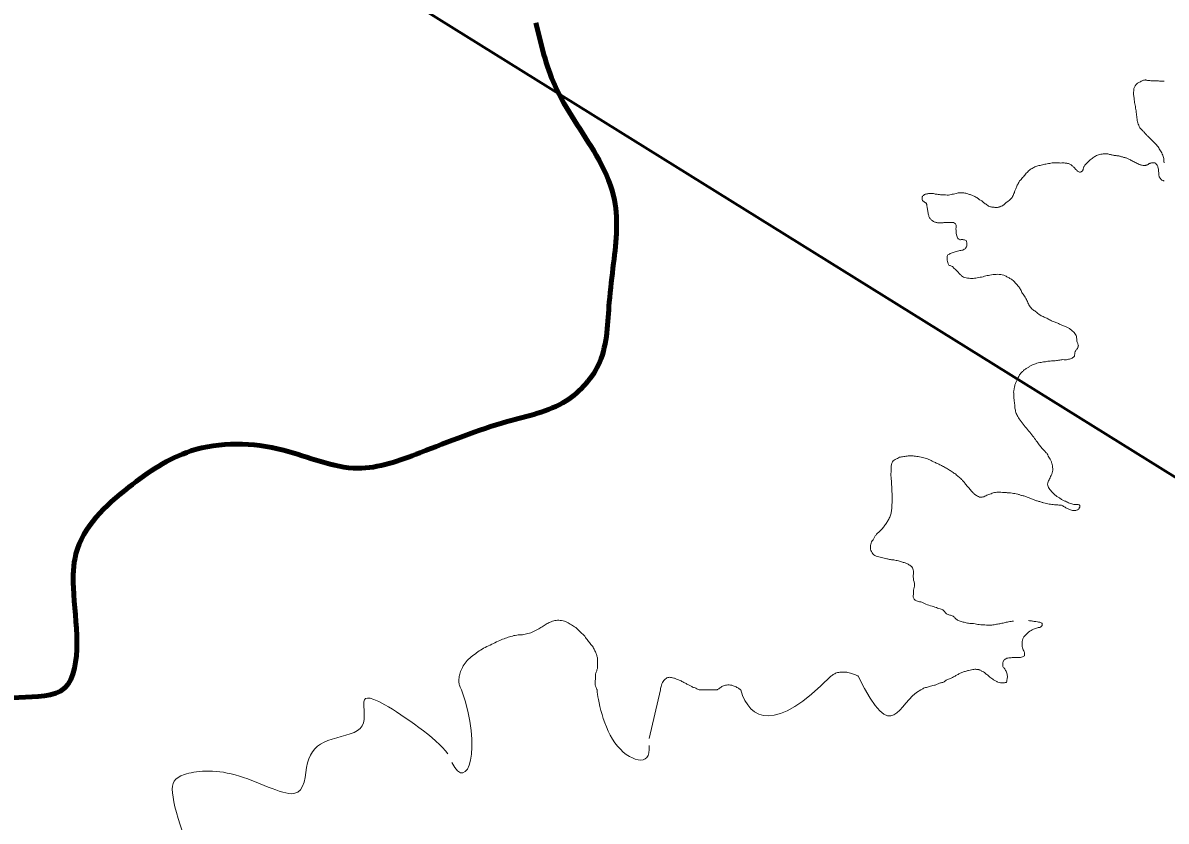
# Model space of a CAD drawing. Extents: x 553962 to 842807, y 8883888 to 9032388.
# Drawn here: x 665770 to 668214, y 8979168 to 8980875 of the extents above; entities that cross this region are included whole.
import ezdxf

# ---------------------------------------------------------------- set-up
doc = ezdxf.new("R2010")
doc.units = 0
doc.header["$LTSCALE"] = 200
for name, color, linetype, lineweight in [('12', 7, 'Continuous', 25), ('24', 7, 'Continuous', 25), ('8', 7, 'Continuous', 13), ('9', 7, 'Continuous', 90)]:
    doc.layers.add(name, color=color, linetype=linetype, lineweight=lineweight)

msp = doc.modelspace()

# ---------------------------------------------------------------- linework, layer by layer
at = {"layer": '12', "lineweight": 40}
msp.add_lwpolyline([(664631.3, 8982143.9), (674788, 8975827.4), (677683.8, 8973924.7)], dxfattribs=at)
at = {"layer": '24', "lineweight": 53}
msp.add_spline([(666866.4, 8980874.9), (666907, 8980741.7), (666995.7, 8980591.9), (667032.7, 8980505), (667032.7, 8980360.8), (667023.5, 8980277.6), (667003.1, 8980150), (666931.1, 8980066.8), (666805.4, 8980022.4), (666618.7, 8979955.8), (666485.6, 8979922.6), (666326.7, 8979961.4), (666128.9, 8979959.6), (665995.9, 8979881.9), (665883.1, 8979739.5), (665877.6, 8979667.4), (665885, 8979549.1), (665859.1, 8979452.9), (665761.1, 8979432.6), (665500.6, 8979360.4), (665337.9, 8979280.9), (665193.8, 8979279.1), (665123.5, 8979240.2), (665075.5, 8979144.1), (664983.1, 8979025.8), (664933.2, 8978949.9), (664850, 8978925.9), (664609.7, 8978879.7), (664384.2, 8978844.5), (664273.3, 8978787.2), (664197.6, 8978678.1), (664101.5, 8978567.2), (663966.6, 8978484), (663844.6, 8978398.9), (663761.4, 8978265.8), (663674.5, 8978193.7), (663532.2, 8978156.7), (663362.2, 8978158.5), (663243.9, 8978173.3), (663166.3, 8978177), (663096.1, 8978125.2), (663016.6, 8978062.4), (662911.2, 8978012.4), (662815.1, 8977934.8), (662805.9, 8977866.4), (662844.7, 8977744.8), (662835.5, 8977589.6), (662763.4, 8977524.9), (662645.1, 8977434.3), (662539.7, 8977332.7), (662443.6, 8977208.9), (662345.7, 8977064.7), (662220, 8976885.4), (662109.1, 8976743.1), (662003.8, 8976621.1)], degree=3, dxfattribs=at)
at = {"layer": '24'}
msp.add_spline([(666866.4, 8980874.9), (666907, 8980741.7), (666995.7, 8980591.9), (667032.7, 8980505), (667032.7, 8980360.8), (667023.5, 8980277.6), (667003.1, 8980150), (666931.1, 8980066.8), (666805.4, 8980022.4), (666618.7, 8979955.8), (666485.6, 8979922.6), (666326.7, 8979961.4), (666128.9, 8979959.6), (665995.9, 8979881.9), (665883.1, 8979739.5), (665877.6, 8979667.4), (665885, 8979549.1), (665859.1, 8979452.9), (665761.1, 8979432.6), (665500.6, 8979360.4), (665337.9, 8979280.9), (665193.8, 8979279.1), (665123.5, 8979240.2), (665075.5, 8979144.1), (664983.1, 8979025.8), (664933.2, 8978949.9), (664850, 8978925.9), (664609.7, 8978879.7), (664384.2, 8978844.5), (664273.3, 8978787.2), (664197.6, 8978678.1), (664101.5, 8978567.2), (663966.6, 8978484), (663844.6, 8978398.9), (663761.4, 8978265.8), (663674.5, 8978193.7), (663532.2, 8978156.7), (663362.2, 8978158.5), (663243.9, 8978173.3), (663166.3, 8978177), (663096.1, 8978125.2), (663016.6, 8978062.4), (662911.2, 8978012.4), (662815.1, 8977934.8), (662805.9, 8977866.4), (662844.7, 8977744.8), (662835.5, 8977589.6), (662763.4, 8977524.9), (662645.1, 8977434.3), (662539.7, 8977332.7), (662443.6, 8977208.9), (662345.7, 8977064.7), (662220, 8976885.4), (662109.1, 8976743.1), (662003.8, 8976621.1)], degree=3, dxfattribs=at)
at = {"layer": '8'}
for p, q in [((667132.7, 8979448.8), (667108.7, 8979345.2)), ((667254.5, 8979448.8), (667215.4, 8979448.8))]:
    msp.add_line(p, q, dxfattribs=at)
msp.add_spline([(664915.4, 8979761.1), (664891.8, 8979866.4), (665011.1, 8980045.4), (665130.4, 8980184.6), (665229.8, 8980257.5), (665216.5, 8980376.8), (665309.3, 8980456.4), (665382.2, 8980536), (665375.6, 8980635.4), (665488.2, 8980602.3), (665574.3, 8980562.5), (665634, 8980635.4), (665614.1, 8980781.3), (665706.9, 8980940.4), (665713.5, 8981079.6), (665720.1, 8981218.8), (665799.7, 8981338.2), (665925.6, 8981378), (666011.7, 8981474.7), (665991.8, 8981560.9), (665938.8, 8981667), (665985.2, 8981846), (666071.3, 8982031.6), (666091.2, 8982230.5), (666051.5, 8982402.9), (666124.3, 8982482.5), (666237, 8982263.7), (666217.1, 8982058.2), (666164.1, 8981865.9), (666131, 8981739.9), (666150.9, 8981600.7), (666111.1, 8981468.1), (666203.9, 8981388.6), (666290, 8981428.3), (666376.2, 8981315.6), (666468.9, 8981222.8), (666641.2, 8981169.8), (666859.9, 8981242.7), (667038.8, 8981289.1), (667118.3, 8981421.7), (667138.2, 8981633.9), (667105.8, 8981756.4)], degree=3, dxfattribs=at)
for points in [[(668209.7, 8980750.2), (668208.9, 8980750.2), (668206.7, 8980750.1), (668202.2, 8980750.3), (668193.1, 8980751.3), (668188.3, 8980751.2), (668184, 8980751.2), (668179.5, 8980751.2), (668175.5, 8980752.2), (668172.7, 8980751.8), (668171.1, 8980752.9), (668169.2, 8980752.8), (668166.1, 8980752.4), (668162.7, 8980751.1), (668159, 8980749), (668155.6, 8980747.8), (668152.8, 8980745.8), (668150.4, 8980743.9), (668149, 8980741.2), (668146.9, 8980738.8), (668145.9, 8980735.8), (668144.9, 8980732.8), (668144.8, 8980729.1), (668144.5, 8980725.3), (668144.3, 8980720.9), (668145.6, 8980717), (668145.9, 8980712.6), (668146.1, 8980707.5), (668147.2, 8980701.8), (668148.5, 8980695.8), (668149.5, 8980689.8), (668150.2, 8980683.3), (668151.1, 8980677.2), (668151.4, 8980671.5), (668152.5, 8980666.3), (668153.6, 8980660.8), (668155.7, 8980655.9), (668157.8, 8980650.6), (668161.9, 8980646.3), (668166.6, 8980641.8), (668170.8, 8980636.7), (668175.6, 8980631.9), (668180.6, 8980627.3), (668185.3, 8980622.4), (668190, 8980617.8), (668193.8, 8980613.8), (668196.9, 8980609.9), (668199.5, 8980605.7), (668202.4, 8980601.5), (668204.9, 8980596.7), (668207.1, 8980591.8), (668208.7, 8980587.3), (668209.2, 8980582.1), (668209.5, 8980578.4), (668209.7, 8980575.9), (668209.7, 8980575.8)], [(668156.3, 8980572.3), (668155, 8980572.9), (668152.5, 8980574.6), (668148.2, 8980576.3), (668143.6, 8980578.7), (668139.6, 8980580.6), (668136.2, 8980583), (668132.9, 8980583.8), (668130.4, 8980585.9), (668127.2, 8980586.4), (668124, 8980587.4), (668120.6, 8980588.2), (668117.2, 8980589), (668114.2, 8980590.1), (668111.5, 8980590.8), (668108.7, 8980590.8), (668106, 8980591.8), (668103, 8980591.5), (668099.9, 8980591.8), (668096.8, 8980593.2), (668093.2, 8980593.7), (668089.4, 8980594.8), (668084.9, 8980594.5), (668079.6, 8980594.9), (668074.5, 8980593.7), (668069.5, 8980593.3), (668065.4, 8980591.3), (668061.4, 8980589.1), (668057.6, 8980586.3), (668053.7, 8980583.5), (668049.9, 8980580.5), (668046.9, 8980576.9), (668044.1, 8980574.2), (668041.4, 8980572.1), (668039.8, 8980569.5), (668038.1, 8980566.8), (668037.4, 8980563.9), (668036.6, 8980561.4), (668035.8, 8980559.3), (668034.4, 8980557.4), (668032.4, 8980556.3), (668030.1, 8980555.4), (668027.6, 8980556.3), (668024.6, 8980557.6), (668022.3, 8980560.4), (668019.7, 8980563), (668017.8, 8980565.7), (668015.4, 8980567.3), (668013.3, 8980569.3), (668011, 8980571.4), (668008, 8980572.6), (668005.1, 8980574), (668002, 8980575.1), (667998.4, 8980575.1), (667993.8, 8980575.9), (667988.8, 8980575), (667983.5, 8980575.6), (667979, 8980575.8), (667974.8, 8980576.1), (667970.3, 8980575.4), (667965.3, 8980574.6), (667959.8, 8980573.5), (667954.6, 8980572.6), (667949.6, 8980571.7), (667944.6, 8980570.2), (667939.8, 8980569.1), (667935.3, 8980567.5), (667931.4, 8980566.1), (667927.6, 8980563.7), (667923.6, 8980561.6), (667920.2, 8980558.3), (667916.9, 8980555.1), (667913.1, 8980551.8), (667910.8, 8980547.4), (667907.1, 8980544.4), (667904.3, 8980540.1), (667900.5, 8980537.3), (667899, 8980533.2), (667896.8, 8980529.7), (667894.6, 8980525.8), (667893.2, 8980521.8), (667892.1, 8980518.5), (667890.5, 8980515.7), (667889.9, 8980512), (667887.6, 8980508.2), (667886.3, 8980503.4), (667883.1, 8980499.6), (667880, 8980496.4), (667876.8, 8980493.4), (667872.7, 8980491.5), (667870, 8980488.3), (667867.2, 8980485.8), (667864, 8980483.7), (667860.6, 8980482.8), (667858.2, 8980481.2), (667856, 8980481), (667853.8, 8980480.1), (667851, 8980480.4), (667847.9, 8980480.4), (667845.8, 8980480.6), (667844.8, 8980480.7)], [(668209.7, 8980537.3), (668209, 8980537.3), (668207.7, 8980537.4), (668205.8, 8980538.3), (668204, 8980539.4), (668202.6, 8980541), (668200.9, 8980542.6), (668200.1, 8980544.8), (668199.1, 8980547.2), (668198.6, 8980549.5), (668198.3, 8980552.9), (668198.2, 8980557.3), (668197.5, 8980562.1), (668196.8, 8980566.2), (668195.5, 8980569.4), (668193.9, 8980572), (668192.3, 8980574.2), (668190.2, 8980575.6), (668187.8, 8980575.8), (668185.2, 8980575.8), (668182.7, 8980575.4), (668180.2, 8980575.2), (668178.1, 8980574), (668176.5, 8980572.6), (668174.6, 8980571.9), (668173.3, 8980570.7), (668171.1, 8980570.4), (668168.4, 8980570.1), (668164.9, 8980570), (668161.5, 8980570.7), (668158.6, 8980571.4), (668157, 8980572), (668156.3, 8980572.3)], [(667844.8, 8980480.7), (667843.7, 8980480.8), (667841.6, 8980481.1), (667838.4, 8980481.7), (667834.4, 8980482.7), (667831.2, 8980485.8), (667827.4, 8980488.1), (667824.2, 8980490.3), (667821.3, 8980493), (667818.4, 8980495.2), (667815.4, 8980496.6), (667812.5, 8980499.2), (667809.2, 8980501.5), (667805.3, 8980503.4), (667801.8, 8980504.9), (667798.4, 8980506.7), (667795.2, 8980507.6), (667791.7, 8980508.8), (667788, 8980510.6), (667783.6, 8980511.1), (667779.3, 8980511.9), (667775.5, 8980511.7), (667771.9, 8980511.8), (667767.6, 8980511.2), (667762.4, 8980509.6), (667757, 8980508.4), (667751.4, 8980506.8), (667745.7, 8980506.5), (667739.7, 8980507.5), (667734.2, 8980507.2), (667729.3, 8980507.8), (667724.7, 8980508.5), (667720.6, 8980508.9), (667716.7, 8980509.9), (667712.9, 8980510), (667709.4, 8980509.9), (667706, 8980510.1), (667702.6, 8980509.1), (667699.1, 8980508.5), (667696.4, 8980506.9), (667694.2, 8980505.2), (667692.5, 8980502.8), (667692.7, 8980500.2), (667692.2, 8980497.8), (667692.7, 8980495.3), (667694.8, 8980493.6), (667696.9, 8980492.2), (667698.7, 8980490.6), (667700.9, 8980490.3), (667701.4, 8980488.4), (667702.7, 8980486.5), (667702, 8980483.3), (667703.8, 8980479.6), (667703.9, 8980475.4), (667704.6, 8980470.7), (667705.6, 8980466.8), (667706.4, 8980462.8), (667707.6, 8980459.5), (667709.3, 8980456.4), (667711.7, 8980454.3), (667713.6, 8980452.3), (667715.6, 8980450.6), (667718.1, 8980449.4), (667720.8, 8980448.7), (667723.7, 8980447.9), (667726.4, 8980447.2), (667729, 8980447.5), (667731.5, 8980447), (667734.4, 8980447.4), (667737.3, 8980447.5), (667740.1, 8980448), (667742.8, 8980448.2), (667746, 8980448.4), (667749.8, 8980448.5), (667754.5, 8980447.7), (667759.4, 8980448.5), (667764.6, 8980445.4), (667765.4, 8980439.8), (667764.4, 8980434.3), (667765.3, 8980428.2), (667765.4, 8980421.7), (667767.1, 8980417.1), (667768.3, 8980413.6), (667771, 8980413.3), (667772.5, 8980410.8), (667775.7, 8980411.7), (667779.4, 8980411.5), (667782.9, 8980411.1), (667786.8, 8980410), (667787.6, 8980406.7), (667788.1, 8980403.4), (667788.2, 8980398.7), (667786.2, 8980392.7), (667779.4, 8980388.8), (667770.9, 8980387.8), (667760.5, 8980385), (667752.5, 8980381.6), (667745.3, 8980378.1), (667746.4, 8980372.9), (667745.7, 8980369.6), (667746, 8980367.5)], [(667746, 8980367.5), (667746.3, 8980365.7), (667747.9, 8980362.5), (667748.4, 8980356.2), (667756, 8980355.8), (667761, 8980349.8), (667767.6, 8980344.1), (667772.2, 8980337.7), (667777.2, 8980334.3), (667780.7, 8980331.2), (667786.6, 8980329.5), (667792.6, 8980328.8), (667799.3, 8980327.8), (667804.3, 8980329.1), (667810.3, 8980329.1), (667816.2, 8980331.3), (667823, 8980331.6), (667828.6, 8980334.6), (667834.3, 8980334.7), (667840.5, 8980336.7), (667847.5, 8980336.8), (667854.2, 8980337.6), (667860.4, 8980337), (667866.7, 8980335.7), (667873.5, 8980332.2), (667879.8, 8980328.9), (667887.2, 8980324.4), (667892.4, 8980317.6), (667899, 8980311.5), (667903, 8980305), (667906.5, 8980296.5), (667912.6, 8980288.4), (667918.1, 8980278.8), (667921.2, 8980269.6), (667927.8, 8980262.6), (667935.3, 8980257.7), (667941.4, 8980251.9), (667949, 8980247.4), (667957, 8980244.5), (667965, 8980240.1), (667972.5, 8980236.1), (667980.8, 8980233.8), (667987.8, 8980230.1), (667995.1, 8980226.6), (668002, 8980224.8), (668007.8, 8980221.3), (668011.9, 8980217.6), (668016.1, 8980214.6), (668019.1, 8980210.8), (668022, 8980206.9), (668022.6, 8980201.3), (668023.2, 8980196.8), (668023.9, 8980192.3), (668025.1, 8980189.3), (668025.8, 8980186.7), (668026.8, 8980184.9), (668025.7, 8980182.6), (668025.7, 8980180), (668024.1, 8980177.6), (668022.1, 8980176.3), (668020.7, 8980174.2), (668020, 8980172.2), (668018.8, 8980170.3), (668019, 8980167.8), (668018.2, 8980165.4), (668018.4, 8980162.5), (668016, 8980160.5), (668013.9, 8980157.7), (668009.8, 8980156.4), (668005.5, 8980155.9), (668000.8, 8980154.4), (667996.1, 8980154.8), (667991.1, 8980154.9), (667986.7, 8980153.8), (667981.7, 8980153), (667977.1, 8980152.5), (667971.7, 8980152.8), (667966.4, 8980151.3), (667961, 8980151.5), (667956.6, 8980150.2), (667952, 8980150.4), (667946.7, 8980148.7), (667940.8, 8980148.4), (667935.2, 8980145.9), (667929.5, 8980144.7), (667924, 8980141.9), (667919.1, 8980138), (667913.5, 8980135.1), (667908.1, 8980130.5), (667902.8, 8980125.6), (667899, 8980118.6), (667895.3, 8980112), (667892.4, 8980105.7), (667889.9, 8980099.6), (667889.8, 8980092.9), (667887.5, 8980086), (667888.8, 8980078.9), (667888.8, 8980072), (667889.1, 8980066), (667889.8, 8980062.2), (667890, 8980060.8)], [(667890, 8980060.8), (667890.5, 8980057.3), (667890.4, 8980050.9), (667892.9, 8980042.2), (667896.3, 8980033.5), (667903.5, 8980022.9), (667912.8, 8980011.3), (667922.8, 8979999.2), (667931.3, 8979989), (667938.3, 8979979), (667943.8, 8979970.6), (667950.5, 8979964.3), (667955, 8979958.1), (667960.6, 8979953.5), (667961.9, 8979948.6), (667964.6, 8979944.4), (667967.3, 8979939.7), (667970.2, 8979933.8), (667971.1, 8979927.7), (667972, 8979921.7), (667971.7, 8979915.8), (667969.5, 8979910), (667966.7, 8979904.8), (667965, 8979899.8), (667962.8, 8979895.9), (667960.7, 8979891.3), (667960.8, 8979886), (667962.8, 8979881.2), (667965.6, 8979877.3), (667969.3, 8979873.2), (667972.8, 8979869), (667976.8, 8979865.1), (667981.4, 8979861.8), (667987.5, 8979858.2), (667993.1, 8979854), (667999.1, 8979852.2), (668003.6, 8979850), (668007.7, 8979848), (668012.2, 8979846.2), (668016.7, 8979845), (668021.2, 8979844.8), (668024.5, 8979845.3), (668027.3, 8979844.5), (668029.1, 8979844), (668030, 8979842.2), (668030, 8979840.4), (668028.9, 8979838.8), (668028.1, 8979836.7), (668026.9, 8979834.5), (668024.2, 8979833.5), (668021.5, 8979832.3), (668017.7, 8979832.8), (668013.8, 8979832.3), (668009.9, 8979834.1), (668006.2, 8979835.2), (668002.4, 8979836.5), (667999.8, 8979837.7), (667998, 8979839.3), (667996.3, 8979840.4), (667993.8, 8979841), (667992.2, 8979843.6), (667989, 8979843.8), (667985.1, 8979844), (667980.5, 8979844.5), (667975.5, 8979844.7), (667969.8, 8979845.2), (667964.3, 8979845.8), (667958.3, 8979846.9), (667952.2, 8979848.4), (667945.9, 8979850.9), (667938.6, 8979852.9), (667931.8, 8979854.7), (667924.7, 8979858.5), (667917.3, 8979860.8), (667909.8, 8979863.7), (667902.9, 8979865), (667896.8, 8979867.4), (667890.9, 8979868.2), (667884.7, 8979869.8), (667878.2, 8979869.8), (667870.8, 8979871.1), (667864.1, 8979870.9), (667857.7, 8979871.5), (667852.2, 8979871.2), (667847, 8979870.8), (667842, 8979869.1), (667837.5, 8979867.2), (667832.9, 8979866), (667828.8, 8979863.6), (667824.4, 8979861.6), (667820.6, 8979860.8), (667816.8, 8979860.2), (667813.1, 8979861.9), (667808.6, 8979864), (667803.8, 8979867.5), (667798.8, 8979872.8), (667792.9, 8979879.9), (667786.5, 8979886.9), (667781.6, 8979894.1), (667778.2, 8979897.4), (667776.6, 8979898.9)], [(667776.6, 8979898.9), (667774.3, 8979901), (667769.5, 8979905.1), (667762.6, 8979911.3), (667754.7, 8979916.2), (667746.6, 8979921.5), (667738.2, 8979926.2), (667730, 8979930.3), (667722.7, 8979934), (667715.1, 8979937), (667708.6, 8979940.8), (667702.2, 8979943.5), (667696.1, 8979945.1), (667690.2, 8979946.4), (667683.9, 8979947.7), (667678.2, 8979948.2), (667672.9, 8979949.3), (667668, 8979949.1), (667662.9, 8979949), (667657.9, 8979948.4), (667652.9, 8979947.9), (667648.6, 8979946.6), (667643.7, 8979946.5), (667639.7, 8979943.8), (667634.9, 8979941.4), (667630.2, 8979938.7), (667627.8, 8979933.7), (667625.7, 8979927.7), (667627.1, 8979919.1), (667625, 8979909), (667626.8, 8979898.9), (667626.8, 8979888.7), (667628, 8979880.2), (667627.8, 8979871.3), (667628.4, 8979862.5), (667628.7, 8979852.6), (667627.4, 8979843.3), (667627.4, 8979833.4), (667625.9, 8979824.3), (667622.2, 8979815.4), (667618.1, 8979808.3), (667612.6, 8979800.8), (667608, 8979793.9), (667601.8, 8979787.9), (667596.1, 8979783.3), (667592, 8979777.9), (667589.8, 8979772.1), (667585.5, 8979767.5), (667583.2, 8979762.5), (667582.1, 8979757.8), (667581.6, 8979752.8), (667582.8, 8979747), (667585.4, 8979741.6), (667588.7, 8979737), (667594, 8979734.6), (667599.4, 8979733), (667605.4, 8979731.4), (667611, 8979730.8), (667616.4, 8979729.1), (667624.5, 8979727.3), (667634, 8979726.5), (667644.3, 8979723.8), (667652.2, 8979721.5), (667659.5, 8979719.2), (667665.9, 8979715.5), (667672.2, 8979710.8), (667674.7, 8979700.2), (667672.3, 8979687.1), (667678.2, 8979672.8), (667673.3, 8979661.7), (667674.3, 8979653.2), (667672.8, 8979646.7), (667676.2, 8979641.3), (667681.8, 8979637.9), (667691.7, 8979637), (667703.5, 8979630.4), (667717.3, 8979627.1), (667728.6, 8979622.5), (667737.5, 8979620.4), (667741.5, 8979613.8), (667747.4, 8979609.2), (667755.4, 8979608.2), (667761.7, 8979604.3), (667765.9, 8979598.8), (667773.7, 8979595.7), (667781.8, 8979593.3), (667791.6, 8979590.9), (667802.3, 8979590.9), (667814.7, 8979588), (667826.9, 8979588), (667838.7, 8979586.3), (667849.1, 8979588.8), (667858.6, 8979590), (667867.7, 8979592.3), (667877.1, 8979594.6), (667884.4, 8979595.3), (667888, 8979595.7)], [(666997.4, 8979448.8), (666997.3, 8979448.9), (666996.7, 8979450.2), (666995.6, 8979453.5), (666993, 8979459.2), (666993.3, 8979466.8), (666994.2, 8979475), (666993.8, 8979483.4), (666996.8, 8979489.9), (666998.7, 8979496.2), (666998.5, 8979502.5), (666998.4, 8979509.9), (666998.7, 8979517.3), (666995.9, 8979524.8), (666993.1, 8979531.8), (666989.3, 8979540.3), (666982.6, 8979547.7), (666976.1, 8979556.3), (666969.4, 8979565.8), (666960.2, 8979573.6), (666952, 8979582.7), (666942.3, 8979587.8), (666933.4, 8979594.4), (666921.6, 8979597.5), (666910, 8979598.1), (666899.2, 8979594.7), (666890.8, 8979590.9), (666882.2, 8979584.7), (666872.9, 8979579.2), (666861.4, 8979573.2), (666849.8, 8979568.8), (666837.6, 8979566.4), (666825.5, 8979566.4), (666813.3, 8979563.3), (666801.4, 8979559.3), (666789.5, 8979555.1), (666775.7, 8979547.8), (666761.6, 8979541.4), (666747.7, 8979534), (666737.5, 8979526.2), (666725.1, 8979517.1), (666714.4, 8979506.7), (666707.7, 8979493.5), (666703.2, 8979482.8), (666701.9, 8979471.8), (666701.8, 8979462.3), (666704.5, 8979454.7), (666706.7, 8979450.4), (666707.7, 8979448.8)], [(667920.1, 8979596.8), (667923, 8979596.5), (667928.2, 8979595.9), (667935.9, 8979594.8), (667941.9, 8979593.9), (667946.1, 8979592.8), (667948.5, 8979591.6), (667949.3, 8979589.7), (667949.1, 8979587.8), (667949, 8979585.6), (667947, 8979584.8), (667946, 8979582.5), (667942.8, 8979582), (667939, 8979581.7), (667935, 8979579.9), (667930.3, 8979578.7), (667925.7, 8979575.8), (667920.2, 8979573.1), (667915.8, 8979567.7), (667910.4, 8979563.4), (667907.6, 8979557.8), (667905.9, 8979552.5), (667906.3, 8979547), (667906.2, 8979541.5), (667907.7, 8979536.2), (667909.8, 8979532.2), (667911.5, 8979528.4), (667911.6, 8979525), (667911.8, 8979521.1), (667908.3, 8979520.5), (667905.6, 8979517.9), (667900.2, 8979518.4), (667894.4, 8979518.3), (667888, 8979517.9), (667882.3, 8979517.6), (667877.6, 8979517.2), (667873.2, 8979516.8), (667870, 8979514.3), (667866.5, 8979512.5), (667865.6, 8979508.9), (667864.9, 8979505.7), (667864.5, 8979502.2), (667864.9, 8979498.8), (667867, 8979496.4), (667868.9, 8979493.7), (667870.9, 8979490.6), (667873.3, 8979486.9), (667874, 8979482.6), (667875, 8979478.5), (667874.3, 8979473.9), (667873.8, 8979470), (667873.3, 8979466.7), (667872.5, 8979464.1), (667869.9, 8979464.5), (667867.9, 8979463.4), (667864.4, 8979463.7), (667860, 8979463.7), (667854.7, 8979465.4), (667848.9, 8979468.1), (667843.6, 8979471.2), (667839.5, 8979475.4), (667835, 8979476.7), (667833.3, 8979480.5), (667828.8, 8979482.3), (667825.9, 8979486.8), (667820.9, 8979487.9), (667818.4, 8979490.3), (667815.8, 8979491), (667813.4, 8979492.4), (667810.5, 8979492.3), (667807.1, 8979492.9), (667803, 8979492.8), (667798.2, 8979492.1), (667792.1, 8979490.5), (667784.8, 8979488.4), (667777.4, 8979486.4), (667770.7, 8979482.9), (667764.5, 8979479.3), (667757.7, 8979475.5), (667750.7, 8979472.1), (667743.5, 8979469.8), (667738.4, 8979464.7), (667731.2, 8979464), (667725, 8979460.6), (667718.4, 8979458.5), (667712.7, 8979457.7), (667708.2, 8979455.7), (667703.7, 8979454.4), (667699.4, 8979453.9), (667695.2, 8979452.7), (667692.7, 8979449.7), (667690.8, 8979449.1), (667689.9, 8979448.8)], [(667496.9, 8979478.4), (667379.6, 8979356.6), (667323.9, 8979382.8), (667304.6, 8979448.8)], [(667555.9, 8979478.3), (667555.7, 8979478.4), (667552.9, 8979479.7), (667546.6, 8979482.7), (667536.5, 8979485.7), (667526, 8979487.1), (667516.4, 8979486.9), (667506.8, 8979484.5), (667501, 8979480.4), (667497.4, 8979478.5), (667497.1, 8979478.3)], [(667689.9, 8979448.8), (667636.9, 8979422.4), (667632.8, 8979322.3), (667555.7, 8979478.4)], [(667215.4, 8979448.8), (667213.3, 8979449.9), (667208.6, 8979452.3), (667201.6, 8979454.8), (667195.5, 8979458.2), (667189.9, 8979461.2), (667182.9, 8979464.8), (667175.1, 8979469.2), (667167.2, 8979472), (667161.1, 8979474.5), (667156.3, 8979475.1), (667152.4, 8979476), (667148.6, 8979475.3), (667145.1, 8979473.5), (667141.5, 8979470.5), (667138.6, 8979466.8), (667136, 8979461.8), (667134.2, 8979455.9), (667133, 8979451.5), (667132.7, 8979449), (667132.7, 8979448.8)], [(667304.6, 8979448.8), (667304.5, 8979448.9), (667303.7, 8979449.8), (667301.4, 8979451.2), (667298.5, 8979453.5), (667294.7, 8979454.9), (667290.8, 8979456.9), (667285.9, 8979458.7), (667280.1, 8979459.6), (667274.3, 8979459.1), (667269.3, 8979458.5), (667265.7, 8979456.9), (667262.6, 8979454.5), (667258.9, 8979452.5), (667256.3, 8979450.1), (667254.8, 8979449.1), (667254.5, 8979448.8)], [(666678, 8979312.4), (666654.4, 8979345.1), (666510.8, 8979444.3), (666492.5, 8979427.6), (666510, 8979356.6), (666412.8, 8979345.5), (666370.2, 8979304.2), (666376.6, 8979193.5), (666217.1, 8979284.6), (666098.1, 8979270.5), (666082.4, 8979240.8), (666110, 8979136.8), (666175.1, 8978995.1), (665974.2, 8979014.1), (665948.7, 8978989.2), (666024.8, 8978873.9), (666025.7, 8978830.3), (666048.8, 8978818.4)], [(666707.7, 8979448.8), (666753, 8979322.9), (666720.1, 8979225.5), (666687, 8979293.5)], [(667108.7, 8979329.9), (667114.2, 8979281), (667014.9, 8979309.5), (666997.7, 8979442.5), (666997.4, 8979448.8)]]:
    msp.add_open_spline(points, degree=3, dxfattribs=at)
at = {"layer": '9'}
msp.add_spline([(666866.4, 8980874.9), (666907, 8980741.7), (666995.7, 8980591.9), (667032.7, 8980505), (667032.7, 8980360.8), (667023.5, 8980277.6), (667003.1, 8980150), (666931.1, 8980066.8), (666805.4, 8980022.4), (666618.7, 8979955.8), (666485.6, 8979922.6), (666326.7, 8979961.4), (666128.9, 8979959.6), (665995.9, 8979881.9), (665883.1, 8979739.5), (665877.6, 8979667.4), (665885, 8979549.1), (665859.1, 8979452.9), (665761.1, 8979432.6), (665500.6, 8979360.4), (665337.9, 8979280.9), (665193.8, 8979279.1), (665123.5, 8979240.2), (665075.5, 8979144.1), (664983.1, 8979025.8), (664933.2, 8978949.9), (664850, 8978925.9), (664609.7, 8978879.7), (664384.2, 8978844.5), (664273.3, 8978787.2), (664197.6, 8978678.1), (664101.5, 8978567.2), (663966.6, 8978484), (663844.6, 8978398.9), (663761.4, 8978265.8), (663674.5, 8978193.7), (663532.2, 8978156.7), (663362.2, 8978158.5), (663243.9, 8978173.3), (663166.3, 8978177), (663096.1, 8978125.2), (663016.6, 8978062.4), (662911.2, 8978012.4), (662815.1, 8977934.8), (662805.9, 8977866.4), (662844.7, 8977744.8), (662835.5, 8977589.6), (662763.4, 8977524.9), (662645.1, 8977434.3), (662539.7, 8977332.7), (662443.6, 8977208.9), (662345.7, 8977064.7), (662220, 8976885.4), (662109.1, 8976743.1), (662003.8, 8976621.1)], degree=3, dxfattribs=at)

doc.saveas('drawing.dxf')
